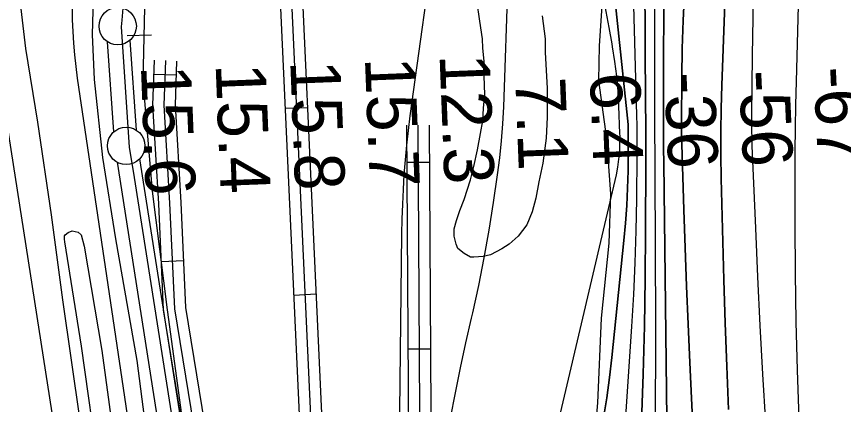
# Model space of a CAD drawing. Extents: x 3625074 to 3663148, y 511451 to 537151.
# Drawn here: x 3657168 to 3658275, y 520518 to 521037 of the extents above; entities that cross this region are included whole.
import ezdxf

# ---------------------------------------------------------------- set-up
doc = ezdxf.new("R2010")
doc.units = 0
for name, color, linetype in [('V-FLOD-BASE', 7, 'Continuous'), ('V-LEVE-TOET', 7, 'Continuous'), ('V-RAIL-TRAK', 7, 'Continuous'), ('V-RIVR-EDGE', 7, 'Continuous'), ('V-RIVR-RANG', 7, 'Continuous'), ('V-ROAD-CNTR', 7, 'Continuous'), ('V-SITE-OTLN', 7, 'Continuous'), ('V-SITE-VEGE', 7, 'Continuous'), ('V-SURV-LINE', 7, 'Continuous'), ('V-TOPO-DPTH', 7, 'Continuous'), ('V-TOPO-MAJR', 7, 'Continuous'), ('V-TOPO-MINR', 7, 'Continuous'), ('V-TOPO-WATR', 7, 'Continuous'), ('V-UTIL-LINE', 7, 'Continuous')]:
    doc.layers.add(name, color=color, linetype=linetype)

msp = doc.modelspace()

# ---------------------------------------------------------------- linework, layer by layer
at = {"layer": 'V-FLOD-BASE'}
for points in [[(3657309.5, 521032), (3657313.7, 521080.9), (3657320.2, 521104.7)], [(3657584.4, 519450.1), (3657550.2, 519549.9), (3657468, 519753.3), (3657400.3, 519924.8), (3657377.1, 520019.6), (3657415.7, 520212.1), (3657393.9, 520390.3), (3657358.1, 520617.4), (3657326.1, 520821.8), (3657319.3, 520862.3), (3657308.7, 521023.3), (3657309.5, 521032)]]:
    msp.add_lwpolyline(points, dxfattribs=at)
at = {"layer": 'V-LEVE-TOET'}
for points in [[(3657347.1, 521815.9), (3657343.6, 521682), (3657337.7, 521615.3), (3657332.8, 521572.3), (3657329.3, 521554.5), (3657327.6, 521525), (3657324.4, 521474.3), (3657321.1, 521458.4), (3657322.3, 521437.7), (3657314.7, 521408.3), (3657291.2, 521280), (3657271.3, 521121), (3657270.8, 521061.3), (3657269.4, 521012.9), (3657271.8, 520952.7), (3657283, 520848.6), (3657300.5, 520739.6), (3657329, 520576.7), (3657351.8, 520401)], [(3657390.5, 520494.3), (3657370.1, 520644.6), (3657349.9, 520803.2), (3657337.7, 520950.5), (3657340.4, 521069.1), (3657349.2, 521134.5), (3657370.7, 521282.3), (3657384.4, 521388.3), (3657393.2, 521450.8), (3657398.6, 521455.4), (3657405.8, 521460.6), (3657418.9, 521466.9), (3657422, 521475.1), (3657425.1, 521493.2), (3657427.2, 521512.1), (3657425.1, 521521.6), (3657422.8, 521525.8), (3657419.9, 521528.8), (3657411.2, 521537.2), (3657407.1, 521542.6), (3657406, 521547.9), (3657403.9, 521559.2), (3657426.4, 521698.7), (3657428.5, 521817.9)]]:
    msp.add_lwpolyline(points, dxfattribs=at)
at = {"layer": 'V-RAIL-TRAK'}
msp.add_lwpolyline([(3657169.2, 522748.2), (3657173.7, 522638.3), (3657183.1, 522466.3), (3657186.5, 522326.9), (3657188.9, 522162.1), (3657189.9, 521983.8), (3657189.3, 521814.4), (3657188.5, 521636.1), (3657185.1, 521444.8), (3657179.8, 521312.6), (3657170.3, 521205.9), (3657168.4, 521164), (3657168.6, 521110.3), (3657171.9, 521063), (3657180.1, 520994.4), (3657196.1, 520895.5), (3657214.6, 520771.8), (3657229.7, 520658.1), (3657252.8, 520496.5)], dxfattribs=at)
at = {"layer": 'V-RIVR-EDGE'}
msp.add_lwpolyline([(3657952.2, 521065.1), (3657947.9, 520997.8), (3657947.2, 520951.6), (3657957.8, 520873.5), (3657963, 520799.7), (3657961, 520733.7), (3657950.6, 520633.4), (3657945.5, 520520), (3657940.5, 520457)], dxfattribs=at)
at = {"layer": 'V-ROAD-CNTR'}
for p, q in [((3657352.1, 520960.1), (3657382.1, 520959.1)), ((3657557.5, 520915.1), (3657527.6, 520913.8)), ((3657720.5, 520841.9), (3657690.5, 520841.8)), ((3657361.9, 520709.3), (3657391.9, 520710.6)), ((3657569, 520665.4), (3657539.1, 520664)), ((3657722, 520592), (3657692, 520591.8))]:
    msp.add_line(p, q, dxfattribs=at)
for points in [[(3657513.8, 521213.5), (3657587.9, 519601.5)], [(3657528.8, 521214.1), (3657605.8, 519538.4)], [(3657543.8, 521214.8), (3657596.4, 520069.5)], [(3657517, 519682.5), (3657411.1, 519963.2), (3657405.8, 519999.2), (3657405.1, 520045.4), (3657418.1, 520090.6), (3657428.5, 520144.6), (3657431.9, 520172.9), (3657430.3, 520229.1), (3657427, 520264.3), (3657364.8, 520644.6), (3657358.4, 520786.5), (3657350.6, 520918.3), (3657352.8, 520978.6)], [(3657531, 519687.8), (3657425.7, 519967), (3657420.8, 520000.4), (3657420.1, 520043.4), (3657432.7, 520087.1), (3657443.3, 520142.3), (3657447, 520172.2), (3657445.3, 520230), (3657441.9, 520266.3), (3657379.8, 520646.1), (3657373.4, 520787.3), (3657365.7, 520918.5), (3657367.8, 520978.1)], [(3657545.1, 519693.1), (3657440.3, 519970.8), (3657435.7, 520001.7), (3657435.2, 520041.4), (3657447.3, 520083.6), (3657458.1, 520140), (3657462, 520171.5), (3657460.3, 520230.9), (3657456.8, 520268.2), (3657394.7, 520647.7), (3657388.4, 520788.1), (3657380.7, 520918.6), (3657382.8, 520977.5)], [(3657249.3, 520954.5), (3657320.9, 520470.5), (3657346.9, 520247.6)], [(3657705.2, 520891.9), (3657709.8, 520125.1), (3657714.5, 519993), (3657718.1, 519869.6), (3657714.2, 519739.1), (3657694.1, 519592.7), (3657651.7, 519516.9), (3657600.3, 519481)], [(3657720.2, 520891.9), (3657724.8, 520125.4), (3657729.5, 519993.4), (3657733.1, 519869.6), (3657729.2, 519737.9), (3657708.5, 519587.8), (3657663.1, 519506.5), (3657625.2, 519480)], [(3657690.2, 520891.8), (3657694.8, 520124.8), (3657696.9, 520066.5)]]:
    msp.add_lwpolyline(points, dxfattribs=at)
msp.add_arc((3657978.5, 521054.9), 736.1, 168.2989, 187.8391, dxfattribs=at)
at = {"layer": 'V-SITE-OTLN'}
msp.add_lwpolyline([(3656099.1, 520466.7), (3656247.6, 520920.3), (3656233.8, 520924.7), (3656231, 520927.6), (3656229.7, 520929), (3656195.9, 521145.2), (3656203, 521152), (3656343.3, 521217.7), (3656375.7, 521243.6), (3656491.8, 521355.6), (3656524.5, 521364.8), (3656565.9, 521376.5), (3656738.8, 521401.3), (3656967.4, 521427.8), (3656998.5, 521218.6), (3656970.5, 521213.6), (3656983.5, 521079.8), (3657125.4, 521082.9), (3657215.4, 520506.8)], dxfattribs=at)
at = {"layer": 'V-SITE-VEGE'}
msp.add_lwpolyline([(3657871.7, 521038), (3657875.5, 521007.2), (3657875.7, 520988.9), (3657878.1, 520941.4), (3657878.3, 520923.1), (3657878.5, 520902.6), (3657876.9, 520874.5), (3657872.5, 520840.7), (3657867.2, 520815.9), (3657863.1, 520793.9), (3657858.4, 520775.6), (3657851.1, 520758.5), (3657839.5, 520743.1), (3657827.5, 520732.5), (3657817.7, 520726.2), (3657802.4, 520718.4), (3657792.7, 520715.9), (3657780.2, 520715), (3657775.9, 520715.1), (3657767.4, 520720.1), (3657758.9, 520726.7), (3657756.3, 520732.7), (3657753.8, 520743), (3657754, 520753.2), (3657756.8, 520764), (3657761.4, 520777.4), (3657767.1, 520792.4), (3657775.6, 520818.6), (3657780.2, 520836.4), (3657784.9, 520858.9), (3657789.1, 520880.4), (3657792.1, 520897.6), (3657792.9, 520914.3), (3657794.9, 520932.6), (3657793.4, 520969.9), (3657794.1, 520977.4), (3657792.2, 520994.7), (3657791.9, 521007.1), (3657788, 521030.9), (3657784.2, 521058.5)], dxfattribs=at)
msp.add_lwpolyline([(3657232.7, 520735.5), (3657232.2, 520739.3), (3657232.3, 520743.6), (3657233.4, 520745.2), (3657237.2, 520748.3), (3657242.7, 520750.4), (3657250.7, 520748.6), (3657254.4, 520744.8), (3657258.5, 520729.6), (3657282.4, 520590.1), (3657302, 520445.7), (3657321.8, 520313.3), (3657323.6, 520235.6), (3657322.5, 520231.8), (3657318.1, 520227.6), (3657312.7, 520227.1), (3657305.7, 520229.4), (3657302, 520232.7), (3657300.5, 520237.1), (3657300, 520243.5), (3657295.6, 520295.4), (3657278.5, 520428.3), (3657255, 520595.9)], close=True, dxfattribs=at)
at = {"layer": 'V-SURV-LINE'}
for points in [[(3657298.5, 520882.9), (3657289.9, 521003.3)], [(3657319.9, 521005.4), (3657328.4, 520885)], [(3657383.7, 520329.1), (3657303.2, 520842)], [(3657332.8, 520846.6), (3657413.3, 520333.8)]]:
    msp.add_lwpolyline(points, dxfattribs=at)
for centre in [(3657303.5, 521024.2), (3657314.9, 520864)]:
    msp.add_circle(centre, 25, dxfattribs=at)
at = {"layer": 'V-TOPO-DPTH'}
for points in [[(3658004.5, 520494.7), (3658006.7, 520558.7), (3658008.4, 520622.6), (3658009.4, 520686.6), (3658009.9, 520750.6), (3658010.2, 520840.4), (3658010.2, 520859.5), (3658010.2, 520878.6), (3658010.2, 520897.6), (3658010.1, 520916.7), (3658007.2, 521432.4), (3658007.1, 521521.5), (3658007.4, 521610.6), (3658008.5, 521699.7), (3658010.1, 521788.8), (3658013.1, 521927.1), (3658013.4, 521947), (3658013.7, 521966.9), (3658013.8, 521986.9), (3658013.8, 522006.8), (3658009.9, 522869.4)], [(3658009.9, 522869.4), (3658013.8, 522006.8), (3658013.8, 521986.9), (3658013.7, 521966.9), (3658013.4, 521947), (3658013.1, 521927.1), (3658010.1, 521788.8), (3658008.5, 521699.7), (3658007.4, 521610.6), (3658007.1, 521521.5), (3658007.2, 521432.4), (3658010.1, 520916.7), (3658010.2, 520897.6), (3658010.2, 520878.6), (3658010.2, 520859.5), (3658010.2, 520840.4), (3658009.9, 520750.6), (3658009.4, 520686.6), (3658008.4, 520622.6), (3658006.7, 520558.7), (3658004.5, 520494.7)], [(3657824.4, 521909.8), (3657830.2, 521520.2), (3657831, 521411.9), (3657830.7, 521303.6), (3657828.7, 521195.3), (3657825.7, 521087), (3657819.7, 520916.2), (3657818.5, 520893.3), (3657816.8, 520870.6), (3657814.3, 520847.9), (3657811.4, 520825.3), (3657806, 520788.4), (3657800.1, 520751.3), (3657793.6, 520714.2), (3657786.2, 520677.3), (3657778.2, 520640.5), (3657776.6, 520633.7), (3657769.1, 520600.3), (3657761.9, 520566.9), (3657755.1, 520533.4), (3657748.5, 520499.9)], [(3658140.6, 521904), (3658133.8, 521616.4), (3658130.7, 521494.1), (3658127.2, 521371.8), (3658123.2, 521249.5), (3658118.8, 521127.2), (3658111.9, 520945.2), (3658111, 520914), (3658110.6, 520882.7), (3658110.7, 520851.5), (3658111.2, 520820.2), (3658114.9, 520684.7), (3658116.6, 520626.9), (3658118.6, 520569.2), (3658121, 520511.4)], [(3658121, 520511.4), (3658118.6, 520569.2), (3658116.6, 520626.9), (3658114.9, 520684.7), (3658111.2, 520820.2), (3658110.7, 520851.5), (3658110.6, 520882.7), (3658111, 520914), (3658111.9, 520945.2), (3658118.8, 521127.2), (3658123.2, 521249.5), (3658127.2, 521371.8), (3658130.7, 521494.1), (3658133.8, 521616.4), (3658140.6, 521904)], [(3658080.7, 521742.1), (3658077.1, 521705), (3658073.4, 521667.9), (3658069.7, 521630.8), (3658065.8, 521593.6), (3658054.2, 521480.8), (3658045.9, 521387.2), (3658039.6, 521293.5), (3658036, 521199.6), (3658034.4, 521105.7), (3658034, 520917.8), (3658034, 520898.7), (3658034, 520879.5), (3658034.2, 520860.4), (3658034.3, 520841.3), (3658039.1, 520460.1)], [(3658039.1, 520460.1), (3658034.3, 520841.3), (3658034.2, 520860.4), (3658034, 520879.5), (3658034, 520898.7), (3658034, 520917.8), (3658034.4, 521105.7), (3658036, 521199.6), (3658039.6, 521293.5), (3658045.9, 521387.2), (3658054.2, 521480.8), (3658065.8, 521593.6), (3658069.7, 521630.8), (3658073.4, 521667.9), (3658077.1, 521705), (3658080.7, 521742.1)], [(3657953.8, 520500.2), (3657958.1, 520527), (3657961.7, 520553.9), (3657964.8, 520580.8), (3657981, 520737.4), (3657983.1, 520760.7), (3657984.8, 520784), (3657985.8, 520807.4), (3657986.5, 520830.8), (3657986.9, 520862.7), (3657986.9, 520870.1), (3657986.9, 520877.6), (3657986.7, 520885), (3657986.5, 520892.4), (3657908.1, 521636.6), (3657902.9, 521667.2), (3657897.5, 521697.7), (3657891.9, 521728.2)], [(3657953.8, 520500.2), (3657958.1, 520527), (3657961.7, 520553.9), (3657964.8, 520580.8), (3657981, 520737.4), (3657983.1, 520760.7), (3657984.8, 520784), (3657985.8, 520807.4), (3657986.5, 520830.8), (3657986.9, 520862.7), (3657986.9, 520870.1), (3657986.9, 520877.6), (3657986.7, 520885), (3657986.5, 520892.4), (3657908.1, 521636.6), (3657902.9, 521667.2), (3657897.5, 521697.7), (3657891.9, 521728.2)], [(3658062.3, 521069.6), (3658060.1, 521031.9), (3658058.9, 520994.1), (3658058.3, 520956.3), (3658058.1, 520894.6), (3658058.1, 520887.6), (3658058.2, 520880.6), (3658058.3, 520873.5), (3658058.5, 520866.5), (3658061.3, 520778.5), (3658063, 520727.4), (3658064.9, 520676.4), (3658067, 520625.3), (3658069.3, 520574.3), (3658079.1, 520364.5)], [(3658079.1, 520364.5), (3658069.3, 520574.3), (3658067, 520625.3), (3658064.9, 520676.4), (3658063, 520727.4), (3658061.3, 520778.5), (3658058.5, 520866.5), (3658058.3, 520873.5), (3658058.2, 520880.6), (3658058.1, 520887.6), (3658058.1, 520894.6), (3658058.3, 520956.3), (3658058.9, 520994.1), (3658060.1, 521031.9), (3658062.3, 521069.6)]]:
    msp.add_lwpolyline(points, dxfattribs=at)
at = {"layer": 'V-TOPO-MAJR'}
msp.add_lwpolyline([(3658169.8, 521969.2), (3658155.8, 521185.8), (3658154.9, 521135.6), (3658154.1, 521085.4), (3658153.4, 521035.1), (3658152.7, 520984.9), (3658151.8, 520905), (3658151.7, 520894.8), (3658151.8, 520884.5), (3658152, 520874.2), (3658152.4, 520864), (3658156.9, 520754.1), (3658159.8, 520688.9), (3658163, 520623.7), (3658166.6, 520558.6), (3658170.4, 520493.4)], dxfattribs=at)
at = {"layer": 'V-TOPO-MINR'}
for points in [[(3658009.9, 522869.4), (3658013.8, 522006.8), (3658013.8, 521986.9), (3658013.7, 521966.9), (3658013.4, 521947), (3658013.1, 521927.1), (3658010.1, 521788.8), (3658008.5, 521699.7), (3658007.4, 521610.6), (3658007.1, 521521.5), (3658007.2, 521432.4), (3658010.1, 520916.7), (3658010.2, 520897.6), (3658010.2, 520878.6), (3658010.2, 520859.5), (3658010.2, 520840.4), (3658009.9, 520750.6), (3658009.4, 520686.6), (3658008.4, 520622.6), (3658006.7, 520558.7), (3658004.5, 520494.7)], [(3657848.6, 521933.3), (3657947.6, 521086.9), (3657952.2, 521065.4), (3657956.6, 521043.8), (3657960.8, 521022.2), (3657964.7, 521000.6), (3657965.4, 520996.7), (3657968.5, 520976.9), (3657971, 520957.1), (3657972.7, 520937.1), (3657973.9, 520917.1), (3657975.3, 520880.4), (3657975.4, 520877.1), (3657975.4, 520875.5), (3657975.4, 520873.8), (3657975.3, 520866.8), (3657975.2, 520861.6), (3657974.9, 520856.5), (3657974.5, 520851.4), (3657973.9, 520846.3), (3657972.5, 520835.5), (3657970.8, 520825.1), (3657854, 520329.7)], [(3658234.8, 521939.2), (3658229.6, 521684.7), (3658226.7, 521551.9), (3658223.7, 521419.1), (3658220.4, 521286.3), (3658216.9, 521153.5), (3658211.4, 520950.2), (3658210.6, 520919.1), (3658210.1, 520887.9), (3658209.8, 520856.8), (3658209.7, 520825.6), (3658209.8, 520758.3), (3658210.2, 520693.5), (3658211.2, 520628.8), (3658213, 520564), (3658215.2, 520499.2)], [(3657824.4, 521909.8), (3657830.2, 521520.2), (3657831, 521411.9), (3657830.7, 521303.6), (3657828.7, 521195.3), (3657825.7, 521087), (3657819.7, 520916.2), (3657818.5, 520893.3), (3657816.8, 520870.6), (3657814.3, 520847.9), (3657811.4, 520825.3), (3657806, 520788.4), (3657800.1, 520751.3), (3657793.6, 520714.2), (3657786.2, 520677.3), (3657778.2, 520640.5), (3657776.6, 520633.7), (3657769.1, 520600.3), (3657761.9, 520566.9), (3657755.1, 520533.4), (3657748.5, 520499.9)], [(3658140.6, 521904), (3658133.8, 521616.4), (3658130.7, 521494.1), (3658127.2, 521371.8), (3658123.2, 521249.5), (3658118.8, 521127.2), (3658111.9, 520945.2), (3658111, 520914), (3658110.6, 520882.7), (3658110.7, 520851.5), (3658111.2, 520820.2), (3658114.9, 520684.7), (3658116.6, 520626.9), (3658118.6, 520569.2), (3658121, 520511.4)], [(3658071.6, 521860.7), (3658048.5, 521653.1), (3658037.6, 521538.8), (3658029.3, 521424.3), (3658024.7, 521309.6), (3658022.6, 521194.7), (3658022.1, 520929.2), (3658022.1, 520904.1), (3658022.1, 520879), (3658022.2, 520854), (3658022.2, 520828.9), (3658023.1, 520624.9), (3658023.1, 520576.2), (3658023, 520527.6), (3658022.6, 520478.9)], [(3657797.3, 521755.5), (3657795.7, 521688), (3657792.3, 521620.5), (3657787.7, 521553.2), (3657779.2, 521448.2), (3657775.4, 521411.6), (3657770.6, 521375.1), (3657764, 521338.9), (3657756.5, 521302.8), (3657748.6, 521266.8), (3657741.3, 521230.7), (3657735.1, 521194.4), (3657729.6, 521157.9), (3657694.6, 520904.4), (3657692.1, 520884.7), (3657689.9, 520865), (3657688.1, 520845.2), (3657686.6, 520825.5), (3657685.4, 520805.7), (3657684.5, 520785.8), (3657683.9, 520766), (3657683.5, 520746.2), (3657679.1, 520390.7)], [(3657975, 521748.8), (3657976.2, 521705.6), (3657997.9, 520904.5), (3657998.2, 520891.3), (3657998.4, 520878.1), (3657998.4, 520864.8), (3657998.4, 520851.6), (3657997.9, 520792.8), (3657997.1, 520750.2), (3657995.8, 520707.6), (3657993.8, 520665), (3657991.3, 520622.4), (3657975, 520381.6)], [(3658080.7, 521742.1), (3658077.1, 521705), (3658073.4, 521667.9), (3658069.7, 521630.8), (3658065.8, 521593.6), (3658054.2, 521480.8), (3658045.9, 521387.2), (3658039.6, 521293.5), (3658036, 521199.6), (3658034.4, 521105.7), (3658034, 520917.8), (3658034, 520898.7), (3658034, 520879.5), (3658034.2, 520860.4), (3658034.3, 520841.3), (3658039.1, 520460.1)], [(3658062.3, 521069.6), (3658060.1, 521031.9), (3658058.9, 520994.1), (3658058.3, 520956.3), (3658058.1, 520894.6), (3658058.1, 520887.6), (3658058.2, 520880.6), (3658058.3, 520873.5), (3658058.5, 520866.5), (3658061.3, 520778.5), (3658063, 520727.4), (3658064.9, 520676.4), (3658067, 520625.3), (3658069.3, 520574.3), (3658079.1, 520364.5)]]:
    msp.add_lwpolyline(points, dxfattribs=at)
at = {"layer": 'V-TOPO-WATR'}
msp.add_lwpolyline([(3657891.9, 521728.2), (3657897.5, 521697.7), (3657902.9, 521667.2), (3657908.1, 521636.6), (3657986.5, 520892.4), (3657986.7, 520885), (3657986.9, 520877.6), (3657986.9, 520870.1), (3657986.9, 520862.7), (3657986.5, 520830.8), (3657985.8, 520807.4), (3657984.8, 520784), (3657983.1, 520760.7), (3657981, 520737.4), (3657964.8, 520580.8), (3657961.7, 520553.9), (3657958.1, 520527), (3657953.8, 520500.2)], dxfattribs=at)
at = {"layer": 'V-UTIL-LINE'}
msp.add_line((3657316.3, 521011.7), (3657348.8, 521012.7), dxfattribs=at)

# ---------------------------------------------------------------- texts
at = {"layer": 'V-RIVR-RANG'}
for s, rotation, p in [('15.8', 272.2583, (3657534.4, 520977.5)), ('15.7', 272.2583, (3657634.3, 520981.7)), ('12.3', 272.2583, (3657734.2, 520985.9)), ('15.6', 272.2583, (3657334.5, 520970.9)), ('15.4', 272.2583, (3657434.5, 520973.3)), ('6.4', 272.2583, (3657935.4, 520961)), ('-36', 272.5464, (3658035, 520961.6)), ('-56', 272.5464, (3658135, 520964.2)), ('-67', 272.5464, (3658234.9, 520969)), ('7.1', 272.2583, (3657835.5, 520954.5))]:
    msp.add_text(s, height=67, rotation=rotation, dxfattribs=at).set_placement(p)

doc.saveas('drawing.dxf')
